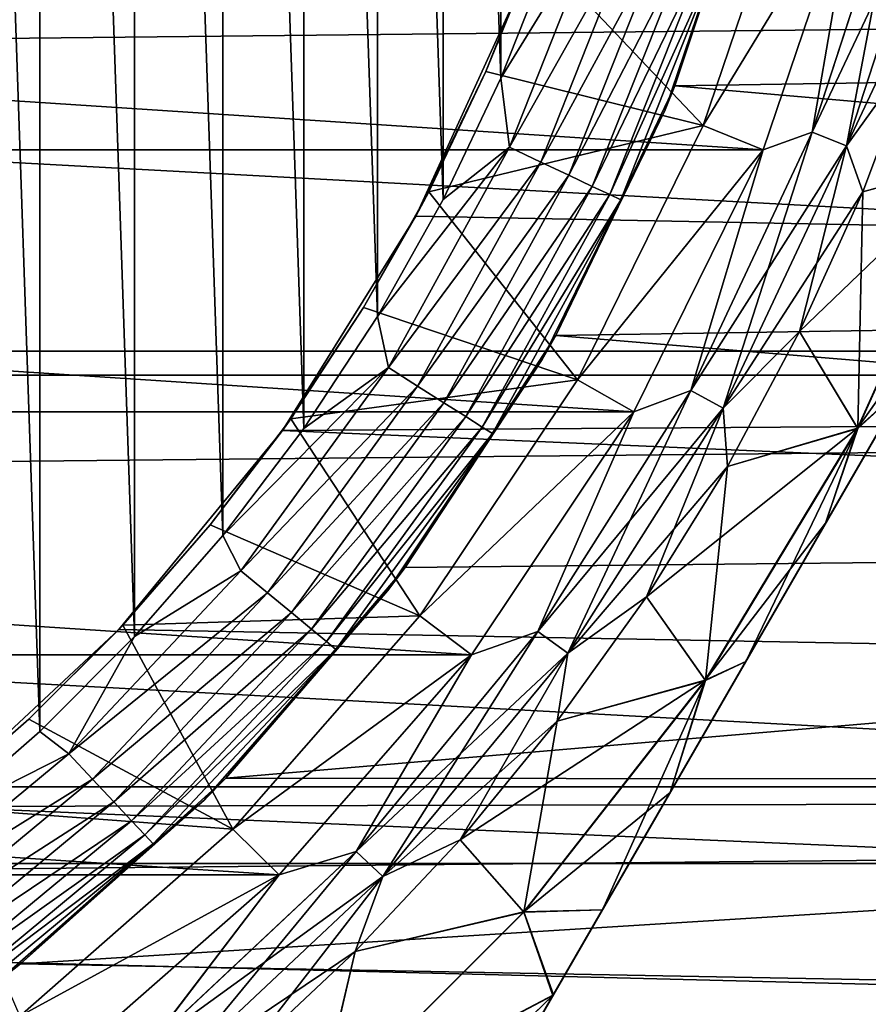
# Model space of a CAD drawing. Header units: millimetres. Extents: x -147 to 182, y -41 to 41.
# Tile 242 of 309: x 84.57 to 89.75, y -10.44 to -4.42. Entities that reach past the tile are written whole.
import ezdxf

# ---------------------------------------------------------------- set-up
doc = ezdxf.new("R2010")
doc.units = ezdxf.units.MM
doc.header["$LTSCALE"] = 51.403556
for name, color, linetype in [('146', 7, 'CONTINUOUS'), ('2', 7, 'CONTINUOUS'), ('3', 7, 'CONTINUOUS'), ('325', 7, 'CONTINUOUS'), ('326', 7, 'CONTINUOUS'), ('328', 7, 'CONTINUOUS'), ('350', 7, 'CONTINUOUS'), ('355', 7, 'CONTINUOUS'), ('52', 7, 'CONTINUOUS'), ('53', 7, 'CONTINUOUS'), ('55', 7, 'CONTINUOUS'), ('56', 7, 'CONTINUOUS'), ('57', 7, 'CONTINUOUS'), ('58', 7, 'CONTINUOUS'), ('67', 7, 'CONTINUOUS'), ('70', 7, 'CONTINUOUS'), ('72', 7, 'CONTINUOUS')]:
    doc.layers.add(name, color=color, linetype=linetype)

msp = doc.modelspace()

# ---------------------------------------------------------------- linework, layer by layer
at = {"layer": '146', "color": 7, "linetype": 'CONTINUOUS'}
for points in [[(87.6127, -4.2564, -22.6027), (87.4148, -4.7411, -26.5), (87.7129, -3.985, -26.5), (87.6127, -4.2564, -22.6027)], [(87.6127, -4.2564, -22.6027), (86.9868, -5.6246, -22.3017), (87.4148, -4.7411, -26.5), (87.6127, -4.2564, -22.6027)], [(86.9868, -5.6246, -22.3017), (87.0659, -5.4747, -26.5), (87.4148, -4.7411, -26.5), (86.9868, -5.6246, -22.3017)], [(86.9868, -5.6246, -22.3017), (86.6676, -6.1831, -26.5), (87.0659, -5.4747, -26.5), (86.9868, -5.6246, -22.3017)], [(86.9868, -5.6246, -22.3017), (86.1713, -6.9337, -21.93), (86.6676, -6.1831, -26.5), (86.9868, -5.6246, -22.3017)], [(86.1713, -6.9337, -21.93), (86.222, -6.8624, -26.5), (86.6676, -6.1831, -26.5), (86.1713, -6.9337, -21.93)], [(86.1713, -6.9337, -21.93), (85.7309, -7.51, -26.5), (86.222, -6.8624, -26.5), (86.1713, -6.9337, -21.93)], [(86.1713, -6.9337, -21.93), (85.1721, -8.1489, -21.508), (85.7309, -7.51, -26.5), (86.1713, -6.9337, -21.93)], [(85.1721, -8.1489, -21.508), (85.197, -8.1223, -26.5), (85.7309, -7.51, -26.5), (85.1721, -8.1489, -21.508)], [(85.1721, -8.1489, -21.508), (84.0116, -9.2296, -21.0669), (84.6223, -8.697, -26.5), (85.1721, -8.1489, -21.508)], [(85.1721, -8.1489, -21.508), (84.6223, -8.697, -26.5), (85.197, -8.1223, -26.5), (85.1721, -8.1489, -21.508)], [(84.0116, -9.2296, -21.0669), (84.01, -9.2309, -26.5), (84.6223, -8.697, -26.5), (84.0116, -9.2296, -21.0669)]]:
    msp.add_3dface(points, dxfattribs=at)
at = {"layer": '2', "color": 7, "linetype": 'CONTINUOUS'}
for points in [[(-112.7, -3.9939, 22.6506), (-112.7, -6.5965, 22.0338), (136.7, -3.9939, 22.6506), (-112.7, -3.9939, 22.6506)], [(136.7, -3.9939, 22.6506), (-112.7, -6.5965, 22.0338), (136.7, -6.5965, 22.0338), (136.7, -3.9939, 22.6506)], [(-112.7, -6.5965, 22.0338), (-112.7, -9.1098, 21.119), (136.7, -6.5965, 22.0338), (-112.7, -6.5965, 22.0338)], [(136.7, -6.5965, 22.0338), (-112.7, -9.1098, 21.119), (136.7, -9.1098, 21.119), (136.7, -6.5965, 22.0338)], [(-112.7, -9.1098, 21.119), (-112.7, -11.5, 19.9186), (136.7, -9.1098, 21.119), (-112.7, -9.1098, 21.119)], [(136.7, -9.1098, 21.119), (-112.7, -11.5, 19.9186), (136.7, -11.5, 19.9186), (136.7, -9.1098, 21.119)]]:
    msp.add_3dface(points, dxfattribs=at)
at = {"layer": '3', "color": 7, "linetype": 'CONTINUOUS'}
for points in [[(136.7, -3.9939, -22.6506), (136.7, -6.5965, -22.0338), (87.6127, -4.2564, -22.6027), (136.7, -3.9939, -22.6506)], [(87.6127, -4.2564, -22.6027), (136.7, -6.5965, -22.0338), (86.9868, -5.6246, -22.3017), (87.6127, -4.2564, -22.6027)], [(86.9868, -5.6246, -22.3017), (136.7, -6.5965, -22.0338), (86.1713, -6.9337, -21.93), (86.9868, -5.6246, -22.3017)], [(136.7, -6.5965, -22.0338), (136.7, -9.1098, -21.119), (86.1713, -6.9337, -21.93), (136.7, -6.5965, -22.0338)], [(86.1713, -6.9337, -21.93), (136.7, -9.1098, -21.119), (85.1721, -8.1489, -21.508), (86.1713, -6.9337, -21.93)], [(85.1721, -8.1489, -21.508), (136.7, -9.1098, -21.119), (84.0116, -9.2296, -21.0669), (85.1721, -8.1489, -21.508)], [(136.7, -9.1098, -21.119), (136.7, -11.5, -19.9186), (84.0116, -9.2296, -21.0669), (136.7, -9.1098, -21.119)], [(84.0116, -9.2296, -21.0669), (136.7, -11.5, -19.9186), (82.7295, -10.1392, -20.6445), (84.0116, -9.2296, -21.0669)], [(82.7295, -10.1392, -20.6445), (136.7, -11.5, -19.9186), (81.3736, -10.8563, -20.2766), (82.7295, -10.1392, -20.6445)]]:
    msp.add_3dface(points, dxfattribs=at)
at = {"layer": '325', "color": 7, "linetype": 'CONTINUOUS'}
for points in [[(84.6883, 8.7723, -51.1), (84.0703, 9.3108, -51.1), (84.6882, -8.7723, -51.1), (84.6883, 8.7723, -51.1)], [(84.6882, -8.7723, -51.1), (84.0703, 9.3108, -51.1), (84.0703, -9.3108, -51.1), (84.6882, -8.7723, -51.1)], [(85.268, -8.1928, -51.1), (84.6883, 8.7723, -51.1), (84.6882, -8.7723, -51.1), (85.268, -8.1928, -51.1)], [(85.268, 8.1928, -51.1), (84.6883, 8.7723, -51.1), (85.268, -8.1928, -51.1), (85.268, 8.1928, -51.1)], [(85.8068, 7.5752, -51.1), (85.268, 8.1928, -51.1), (85.8068, -7.5752, -51.1), (85.8068, 7.5752, -51.1)], [(85.8068, -7.5752, -51.1), (85.268, 8.1928, -51.1), (85.268, -8.1928, -51.1), (85.8068, -7.5752, -51.1)], [(86.3022, 6.9222, -51.1), (85.8068, 7.5752, -51.1), (86.3022, -6.9222, -51.1), (86.3022, 6.9222, -51.1)], [(86.3022, -6.9222, -51.1), (85.8068, 7.5752, -51.1), (85.8068, -7.5752, -51.1), (86.3022, -6.9222, -51.1)], [(86.7519, 6.2368, -51.1), (86.3022, 6.9222, -51.1), (86.7519, -6.2369, -51.1), (86.7519, 6.2368, -51.1)], [(86.7519, -6.2369, -51.1), (86.3022, 6.9222, -51.1), (86.3022, -6.9222, -51.1), (86.7519, -6.2369, -51.1)], [(87.1537, 5.5225, -51.1), (86.7519, 6.2368, -51.1), (87.1537, -5.5225, -51.1), (87.1537, 5.5225, -51.1)], [(87.1537, -5.5225, -51.1), (86.7519, 6.2368, -51.1), (86.7519, -6.2369, -51.1), (87.1537, -5.5225, -51.1)], [(87.5059, 4.7823, -51.1), (87.1537, 5.5225, -51.1), (87.5059, -4.7823, -51.1), (87.5059, 4.7823, -51.1)], [(87.5059, -4.7823, -51.1), (87.1537, 5.5225, -51.1), (87.1537, -5.5225, -51.1), (87.5059, -4.7823, -51.1)], [(87.8067, -4.0198, -51.1), (87.5059, 4.7823, -51.1), (87.5059, -4.7823, -51.1), (87.8067, -4.0198, -51.1)]]:
    msp.add_3dface(points, dxfattribs=at)
at = {"layer": '326', "color": 7, "linetype": 'CONTINUOUS'}
for points in [[(47.2014, -6.449, -81.1), (46.6759, -3.2436, -81.1), (105.7986, -6.449, -81.1), (47.2014, -6.449, -81.1)], [(105.7986, -6.449, -81.1), (46.6759, -3.2436, -81.1), (106.3241, -3.2436, -81.1), (105.7986, -6.449, -81.1)], [(48.0704, -9.5791, -81.1), (47.2014, -6.449, -81.1), (104.9296, -9.5791, -81.1), (48.0704, -9.5791, -81.1)], [(104.9296, -9.5791, -81.1), (47.2014, -6.449, -81.1), (105.7986, -6.449, -81.1), (104.9296, -9.5791, -81.1)], [(49.2728, -12.5967, -81.1), (48.0704, -9.5791, -81.1), (103.7272, -12.5967, -81.1), (49.2728, -12.5967, -81.1)], [(103.7272, -12.5967, -81.1), (48.0704, -9.5791, -81.1), (104.9296, -9.5791, -81.1), (103.7272, -12.5967, -81.1)]]:
    msp.add_3dface(points, dxfattribs=at)
at = {"layer": '328', "color": 7, "linetype": 'CONTINUOUS'}
for points in [[(88.5104, -4.9749, -52.1), (89.057, -3.3646, -52.1), (88.8399, -4.0095, -51.8775), (88.5104, -4.9749, -52.1)], [(87.8067, -4.0198, -51.1), (87.5059, -4.7823, -51.1), (88.1233, -3.7766, -51.1248), (87.8067, -4.0198, -51.1)], [(87.5059, -4.7823, -51.1), (87.5583, -5.2036, -51.1248), (88.1233, -3.7766, -51.1248), (87.5059, -4.7823, -51.1)], [(87.5583, -5.2036, -51.1248), (88.3246, -3.842, -51.1986), (88.1233, -3.7766, -51.1248), (87.5583, -5.2036, -51.1248)], [(87.7498, -5.2937, -51.1986), (88.3246, -3.842, -51.1986), (87.5583, -5.2036, -51.1248), (87.7498, -5.2937, -51.1986)], [(87.7498, -5.2937, -51.1986), (88.5052, -3.9007, -51.3177), (88.3246, -3.842, -51.1986), (87.7498, -5.2937, -51.1986)], [(87.9216, -5.3746, -51.3177), (88.5052, -3.9007, -51.3177), (87.7498, -5.2937, -51.1986), (87.9216, -5.3746, -51.3177)], [(87.9216, -5.3746, -51.3177), (88.656, -3.9497, -51.4762), (88.5052, -3.9007, -51.3177), (87.9216, -5.3746, -51.3177)], [(88.0651, -5.4421, -51.4762), (88.656, -3.9497, -51.4762), (87.9216, -5.3746, -51.3177), (88.0651, -5.4421, -51.4762)], [(88.0651, -5.4421, -51.4762), (88.7695, -3.9866, -51.6659), (88.656, -3.9497, -51.4762), (88.0651, -5.4421, -51.4762)], [(88.1731, -5.4929, -51.6659), (88.7695, -3.9866, -51.6659), (88.0651, -5.4421, -51.4762), (88.1731, -5.4929, -51.6659)], [(88.1731, -5.4929, -51.6659), (88.8399, -4.0095, -51.8775), (88.7695, -3.9866, -51.6659), (88.1731, -5.4929, -51.6659)], [(88.2401, -5.5245, -51.8775), (88.8399, -4.0095, -51.8775), (88.1731, -5.4929, -51.6659), (88.2401, -5.5245, -51.8775)], [(88.2401, -5.5245, -51.8775), (88.5104, -4.9749, -52.1), (88.8399, -4.0095, -51.8775), (88.2401, -5.5245, -51.8775)], [(87.5059, -4.7823, -51.1), (87.1537, -5.5225, -51.1), (87.5583, -5.2036, -51.1248), (87.5059, -4.7823, -51.1)], [(87.7583, -6.5, -52.1), (88.5104, -4.9749, -52.1), (88.2401, -5.5245, -51.8775), (87.7583, -6.5, -52.1)], [(87.1537, -5.5225, -51.1), (86.7519, -6.2369, -51.1), (87.5583, -5.2036, -51.1248), (87.1537, -5.5225, -51.1)], [(86.7519, -6.2369, -51.1), (86.8189, -6.5486, -51.1248), (87.5583, -5.2036, -51.1248), (86.7519, -6.2369, -51.1)], [(86.8189, -6.5486, -51.1248), (87.7498, -5.2937, -51.1986), (87.5583, -5.2036, -51.1248), (86.8189, -6.5486, -51.1248)], [(86.9976, -6.662, -51.1986), (87.7498, -5.2937, -51.1986), (86.8189, -6.5486, -51.1248), (86.9976, -6.662, -51.1986)], [(86.9976, -6.662, -51.1986), (87.9216, -5.3746, -51.3177), (87.7498, -5.2937, -51.1986), (86.9976, -6.662, -51.1986)], [(87.1579, -6.7637, -51.3177), (87.9216, -5.3746, -51.3177), (86.9976, -6.662, -51.1986), (87.1579, -6.7637, -51.3177)], [(87.1579, -6.7637, -51.3177), (88.0651, -5.4421, -51.4762), (87.9216, -5.3746, -51.3177), (87.1579, -6.7637, -51.3177)], [(87.2918, -6.8487, -51.4762), (88.0651, -5.4421, -51.4762), (87.1579, -6.7637, -51.3177), (87.2918, -6.8487, -51.4762)], [(87.2918, -6.8487, -51.4762), (88.1731, -5.4929, -51.6659), (88.0651, -5.4421, -51.4762), (87.2918, -6.8487, -51.4762)], [(87.3926, -6.9126, -51.6659), (88.1731, -5.4929, -51.6659), (87.2918, -6.8487, -51.4762), (87.3926, -6.9126, -51.6659)], [(87.3926, -6.9126, -51.6659), (88.2401, -5.5245, -51.8775), (88.1731, -5.4929, -51.6659), (87.3926, -6.9126, -51.6659)], [(87.4551, -6.9523, -51.8775), (88.2401, -5.5245, -51.8775), (87.3926, -6.9126, -51.6659), (87.4551, -6.9523, -51.8775)], [(87.4551, -6.9523, -51.8775), (87.7583, -6.5, -52.1), (88.2401, -5.5245, -51.8775), (87.4551, -6.9523, -51.8775)], [(86.7519, -6.2369, -51.1), (86.3022, -6.9222, -51.1), (86.8189, -6.5486, -51.1248), (86.7519, -6.2369, -51.1)], [(86.3022, -6.9222, -51.1), (85.8068, -7.5752, -51.1), (86.8189, -6.5486, -51.1248), (86.3022, -6.9222, -51.1)], [(85.8068, -7.5752, -51.1), (85.9168, -7.7902, -51.1248), (86.8189, -6.5486, -51.1248), (85.8068, -7.5752, -51.1)], [(85.9168, -7.7902, -51.1248), (86.9976, -6.662, -51.1986), (86.8189, -6.5486, -51.1248), (85.9168, -7.7902, -51.1248)], [(86.8136, -7.9139, -52.1), (87.7583, -6.5, -52.1), (87.4551, -6.9523, -51.8775), (86.8136, -7.9139, -52.1)], [(86.0798, -7.9251, -51.1986), (86.9976, -6.662, -51.1986), (85.9168, -7.7902, -51.1248), (86.0798, -7.9251, -51.1986)], [(86.0798, -7.9251, -51.1986), (87.1579, -6.7637, -51.3177), (86.9976, -6.662, -51.1986), (86.0798, -7.9251, -51.1986)], [(86.2262, -8.0462, -51.3177), (87.1579, -6.7637, -51.3177), (86.0798, -7.9251, -51.1986), (86.2262, -8.0462, -51.3177)], [(86.2262, -8.0462, -51.3177), (87.2918, -6.8487, -51.4762), (87.1579, -6.7637, -51.3177), (86.2262, -8.0462, -51.3177)], [(86.3484, -8.1473, -51.4762), (87.2918, -6.8487, -51.4762), (86.2262, -8.0462, -51.3177), (86.3484, -8.1473, -51.4762)], [(86.3484, -8.1473, -51.4762), (87.3926, -6.9126, -51.6659), (87.2918, -6.8487, -51.4762), (86.3484, -8.1473, -51.4762)], [(86.4403, -8.2233, -51.6659), (87.3926, -6.9126, -51.6659), (86.3484, -8.1473, -51.4762), (86.4403, -8.2233, -51.6659)], [(86.4403, -8.2233, -51.6659), (87.4551, -6.9523, -51.8775), (87.3926, -6.9126, -51.6659), (86.4403, -8.2233, -51.6659)], [(86.4974, -8.2705, -51.8775), (87.4551, -6.9523, -51.8775), (86.4403, -8.2233, -51.6659), (86.4974, -8.2705, -51.8775)], [(86.4974, -8.2705, -51.8775), (86.8136, -7.9139, -52.1), (87.4551, -6.9523, -51.8775), (86.4974, -8.2705, -51.8775)], [(85.8068, -7.5752, -51.1), (85.268, -8.1928, -51.1), (85.9168, -7.7902, -51.1248), (85.8068, -7.5752, -51.1)], [(85.268, -8.1928, -51.1), (84.8661, -8.909, -51.1248), (85.9168, -7.7902, -51.1248), (85.268, -8.1928, -51.1)], [(84.8661, -8.909, -51.1248), (86.0798, -7.9251, -51.1986), (85.9168, -7.7902, -51.1248), (84.8661, -8.909, -51.1248)], [(85.011, -9.0633, -51.1986), (86.0798, -7.9251, -51.1986), (84.8661, -8.909, -51.1248), (85.011, -9.0633, -51.1986)], [(85.011, -9.0633, -51.1986), (86.2262, -8.0462, -51.3177), (86.0798, -7.9251, -51.1986), (85.011, -9.0633, -51.1986)], [(85.6924, -9.1924, -52.1), (86.8136, -7.9139, -52.1), (86.4974, -8.2705, -51.8775), (85.6924, -9.1924, -52.1)], [(85.141, -9.2017, -51.3177), (86.2262, -8.0462, -51.3177), (85.011, -9.0633, -51.1986), (85.141, -9.2017, -51.3177)], [(85.141, -9.2017, -51.3177), (86.3484, -8.1473, -51.4762), (86.2262, -8.0462, -51.3177), (85.141, -9.2017, -51.3177)], [(85.2496, -9.3174, -51.4762), (86.3484, -8.1473, -51.4762), (85.141, -9.2017, -51.3177), (85.2496, -9.3174, -51.4762)], [(85.2496, -9.3174, -51.4762), (86.4403, -8.2233, -51.6659), (86.3484, -8.1473, -51.4762), (85.2496, -9.3174, -51.4762)], [(85.268, -8.1928, -51.1), (84.6882, -8.7723, -51.1), (84.8661, -8.909, -51.1248), (85.268, -8.1928, -51.1)], [(85.3313, -9.4043, -51.6659), (86.4403, -8.2233, -51.6659), (85.2496, -9.3174, -51.4762), (85.3313, -9.4043, -51.6659)], [(85.3313, -9.4043, -51.6659), (86.4974, -8.2705, -51.8775), (86.4403, -8.2233, -51.6659), (85.3313, -9.4043, -51.6659)], [(85.3819, -9.4583, -51.8775), (86.4974, -8.2705, -51.8775), (85.3313, -9.4043, -51.6659), (85.3819, -9.4583, -51.8775)], [(85.3819, -9.4583, -51.8775), (85.6924, -9.1924, -52.1), (86.4974, -8.2705, -51.8775), (85.3819, -9.4583, -51.8775)], [(84.6882, -8.7723, -51.1), (84.0703, -9.3108, -51.1), (84.8661, -8.909, -51.1248), (84.6882, -8.7723, -51.1)], [(84.0703, -9.3108, -51.1), (83.6836, -9.8873, -51.1248), (84.8661, -8.909, -51.1248), (84.0703, -9.3108, -51.1)], [(83.6836, -9.8873, -51.1248), (85.011, -9.0633, -51.1986), (84.8661, -8.909, -51.1248), (83.6836, -9.8873, -51.1248)], [(83.808, -10.0586, -51.1986), (85.011, -9.0633, -51.1986), (83.6836, -9.8873, -51.1248), (83.808, -10.0586, -51.1986)], [(83.808, -10.0586, -51.1986), (85.141, -9.2017, -51.3177), (85.011, -9.0633, -51.1986), (83.808, -10.0586, -51.1986)], [(83.9196, -10.2122, -51.3177), (85.141, -9.2017, -51.3177), (83.808, -10.0586, -51.1986), (83.9196, -10.2122, -51.3177)], [(83.9196, -10.2122, -51.3177), (85.2496, -9.3174, -51.4762), (85.141, -9.2017, -51.3177), (83.9196, -10.2122, -51.3177)], [(84.4139, -10.3136, -52.1), (85.6924, -9.1924, -52.1), (85.3819, -9.4583, -51.8775), (84.4139, -10.3136, -52.1)], [(84.0128, -10.3405, -51.4762), (85.2496, -9.3174, -51.4762), (83.9196, -10.2122, -51.3177), (84.0128, -10.3405, -51.4762)], [(84.0128, -10.3405, -51.4762), (85.3313, -9.4043, -51.6659), (85.2496, -9.3174, -51.4762), (84.0128, -10.3405, -51.4762)], [(84.0829, -10.437, -51.6659), (85.3313, -9.4043, -51.6659), (84.0128, -10.3405, -51.4762), (84.0829, -10.437, -51.6659)], [(84.0829, -10.437, -51.6659), (85.3819, -9.4583, -51.8775), (85.3313, -9.4043, -51.6659), (84.0829, -10.437, -51.6659)], [(84.1265, -10.4969, -51.8775), (85.3819, -9.4583, -51.8775), (84.0829, -10.437, -51.6659), (84.1265, -10.4969, -51.8775)], [(84.1265, -10.4969, -51.8775), (84.4139, -10.3136, -52.1), (85.3819, -9.4583, -51.8775), (84.1265, -10.4969, -51.8775)]]:
    msp.add_3dface(points, dxfattribs=at)
at = {"layer": '350', "color": 7, "linetype": 'CONTINUOUS'}
for points in [[(103.6135, -4.5942, -70.1), (103.8284, -3.0672, -70.1), (89.0944, -3.2221, -70.1), (103.6135, -4.5942, -70.1)], [(88.5699, -4.8287, -70.1), (103.6135, -4.5942, -70.1), (89.0944, -3.2221, -70.1), (88.5699, -4.8287, -70.1)], [(103.313, -6.1084, -70.1), (103.6135, -4.5942, -70.1), (88.5699, -4.8287, -70.1), (103.313, -6.1084, -70.1)], [(87.8416, -6.3536, -70.1), (103.313, -6.1084, -70.1), (88.5699, -4.8287, -70.1), (87.8416, -6.3536, -70.1)], [(102.928, -7.6034, -70.1), (103.313, -6.1084, -70.1), (87.8416, -6.3536, -70.1), (102.928, -7.6034, -70.1)], [(86.9215, -7.7712, -70.1), (102.928, -7.6034, -70.1), (87.8416, -6.3536, -70.1), (86.9215, -7.7712, -70.1)], [(102.46, -9.0734, -70.1), (102.928, -7.6034, -70.1), (85.8253, -9.0575, -70.1), (102.46, -9.0734, -70.1)], [(85.8253, -9.0575, -70.1), (102.928, -7.6034, -70.1), (86.9215, -7.7712, -70.1), (85.8253, -9.0575, -70.1)], [(84.5716, -10.1907, -70.1), (102.46, -9.0734, -70.1), (85.8253, -9.0575, -70.1), (84.5716, -10.1907, -70.1)], [(101.9105, -10.5147, -70.1), (102.46, -9.0734, -70.1), (84.5716, -10.1907, -70.1), (101.9105, -10.5147, -70.1)], [(83.1814, -11.1516, -70.1), (101.9105, -10.5147, -70.1), (84.5716, -10.1907, -70.1), (83.1814, -11.1516, -70.1)]]:
    msp.add_3dface(points, dxfattribs=at)
at = {"layer": '355', "color": 7, "linetype": 'CONTINUOUS'}
for points in [[(89.057, -3.3646, -52.1), (88.5699, -4.8287, -70.1), (89.0944, -3.2221, -70.1), (89.057, -3.3646, -52.1)], [(89.057, -3.3646, -52.1), (88.5104, -4.9749, -52.1), (88.5699, -4.8287, -70.1), (89.057, -3.3646, -52.1)], [(88.5104, -4.9749, -52.1), (87.8416, -6.3536, -70.1), (88.5699, -4.8287, -70.1), (88.5104, -4.9749, -52.1)], [(88.5104, -4.9749, -52.1), (87.7583, -6.5, -52.1), (87.8416, -6.3536, -70.1), (88.5104, -4.9749, -52.1)], [(87.7583, -6.5, -52.1), (86.9215, -7.7712, -70.1), (87.8416, -6.3536, -70.1), (87.7583, -6.5, -52.1)], [(87.7583, -6.5, -52.1), (86.8136, -7.9139, -52.1), (86.9215, -7.7712, -70.1), (87.7583, -6.5, -52.1)], [(86.8136, -7.9139, -52.1), (85.8253, -9.0575, -70.1), (86.9215, -7.7712, -70.1), (86.8136, -7.9139, -52.1)], [(86.8136, -7.9139, -52.1), (85.6924, -9.1924, -52.1), (85.8253, -9.0575, -70.1), (86.8136, -7.9139, -52.1)], [(85.6924, -9.1924, -52.1), (84.5716, -10.1907, -70.1), (85.8253, -9.0575, -70.1), (85.6924, -9.1924, -52.1)], [(85.6924, -9.1924, -52.1), (84.4139, -10.3136, -52.1), (84.5716, -10.1907, -70.1), (85.6924, -9.1924, -52.1)], [(84.4139, -10.3136, -52.1), (83.1814, -11.1516, -70.1), (84.5716, -10.1907, -70.1), (84.4139, -10.3136, -52.1)]]:
    msp.add_3dface(points, dxfattribs=at)
at = {"layer": '52', "color": 7, "linetype": 'CONTINUOUS'}
for points in [[(63.8916, -5.2187, -50.5), (63.3183, -3.5282, -50.5), (89.1084, -5.2187, -50.5), (63.8916, -5.2187, -50.5)], [(89.1084, -5.2187, -50.5), (63.3183, -3.5282, -50.5), (89.6817, -3.5282, -50.5), (89.1084, -5.2187, -50.5)], [(64.6809, -6.8202, -50.5), (63.8916, -5.2187, -50.5), (88.3191, -6.8202, -50.5), (64.6809, -6.8202, -50.5)], [(88.3191, -6.8202, -50.5), (63.8916, -5.2187, -50.5), (89.1084, -5.2187, -50.5), (88.3191, -6.8202, -50.5)], [(65.6724, -8.3048, -50.5), (64.6809, -6.8202, -50.5), (87.3276, -8.3048, -50.5), (65.6724, -8.3048, -50.5)], [(87.3276, -8.3048, -50.5), (64.6809, -6.8202, -50.5), (88.3191, -6.8202, -50.5), (87.3276, -8.3048, -50.5)], [(66.8494, -9.6474, -50.5), (65.6724, -8.3048, -50.5), (86.1506, -9.6474, -50.5), (66.8494, -9.6474, -50.5)], [(86.1506, -9.6474, -50.5), (65.6724, -8.3048, -50.5), (87.3276, -8.3048, -50.5), (86.1506, -9.6474, -50.5)], [(68.1914, -10.8247, -50.5), (66.8494, -9.6474, -50.5), (84.8086, -10.8247, -50.5), (68.1914, -10.8247, -50.5)], [(84.8086, -10.8247, -50.5), (66.8494, -9.6474, -50.5), (86.1506, -9.6474, -50.5), (84.8086, -10.8247, -50.5)]]:
    msp.add_3dface(points, dxfattribs=at)
at = {"layer": '53', "color": 7, "linetype": 'CONTINUOUS'}
for points in [[(88.7414, -5.0706, -32.5), (89.6817, -3.5282, -32.5), (89.2985, -3.4293, -32.5), (88.7414, -5.0706, -32.5)], [(89.1084, -5.2187, -32.5), (89.6817, -3.5282, -32.5), (88.7414, -5.0706, -32.5), (89.1084, -5.2187, -32.5)], [(87.9748, -6.625, -32.5), (89.1084, -5.2187, -32.5), (88.7414, -5.0706, -32.5), (87.9748, -6.625, -32.5)], [(88.3191, -6.8202, -32.5), (89.1084, -5.2187, -32.5), (87.9748, -6.625, -32.5), (88.3191, -6.8202, -32.5)], [(87.0119, -8.0661, -32.5), (88.3191, -6.8202, -32.5), (87.9748, -6.625, -32.5), (87.0119, -8.0661, -32.5)], [(87.3276, -8.3048, -32.5), (88.3191, -6.8202, -32.5), (87.0119, -8.0661, -32.5), (87.3276, -8.3048, -32.5)], [(85.8691, -9.3692, -32.5), (87.3276, -8.3048, -32.5), (87.0119, -8.0661, -32.5), (85.8691, -9.3692, -32.5)], [(86.1506, -9.6474, -32.5), (87.3276, -8.3048, -32.5), (85.8691, -9.3692, -32.5), (86.1506, -9.6474, -32.5)], [(84.5661, -10.5119, -32.5), (86.1506, -9.6474, -32.5), (85.8691, -9.3692, -32.5), (84.5661, -10.5119, -32.5)], [(84.8086, -10.8247, -32.5), (86.1506, -9.6474, -32.5), (84.5661, -10.5119, -32.5), (84.8086, -10.8247, -32.5)]]:
    msp.add_3dface(points, dxfattribs=at)
at = {"layer": '55', "color": 7, "linetype": 'CONTINUOUS'}
for points in [[(90.0479, -4.5989, -50.25), (90.4249, -5.281, -49.6379), (89.7181, -5.4751, -50.25), (90.0479, -4.5989, -50.25)], [(90.4249, -5.281, -49.6379), (89.9783, -6.655, -49.4573), (89.6869, -6.921, -49.6379), (90.4249, -5.281, -49.6379)], [(90.4249, -5.281, -49.6379), (89.6869, -6.921, -49.6379), (89.7181, -5.4751, -50.25), (90.4249, -5.281, -49.6379)], [(89.7181, -5.4751, -50.25), (89.6869, -6.921, -49.6379), (89.3317, -6.3279, -50.25), (89.7181, -5.4751, -50.25)], [(89.3317, -6.3279, -50.25), (89.6869, -6.921, -49.6379), (88.8904, -7.1536, -50.25), (89.3317, -6.3279, -50.25)], [(89.9783, -6.655, -49.4573), (89.4904, -7.5, -49.5), (89.6869, -6.921, -49.6379), (89.9783, -6.655, -49.4573)], [(89.6869, -6.921, -49.6379), (89.0025, -8.345, -49.4573), (88.7565, -8.46, -49.6379), (89.6869, -6.921, -49.6379)], [(89.6869, -6.921, -49.6379), (88.7565, -8.46, -49.6379), (88.8904, -7.1536, -50.25), (89.6869, -6.921, -49.6379)], [(89.4904, -7.5, -49.5), (89.0025, -8.345, -49.4573), (89.6869, -6.921, -49.6379), (89.4904, -7.5, -49.5)], [(88.8904, -7.1536, -50.25), (88.7565, -8.46, -49.6379), (88.396, -7.9486, -50.25), (88.8904, -7.1536, -50.25)], [(88.396, -7.9486, -50.25), (88.7565, -8.46, -49.6379), (87.8507, -8.7097, -50.25), (88.396, -7.9486, -50.25)], [(89.0025, -8.345, -49.4573), (88.5411, -9.1441, -49.3334), (88.7565, -8.46, -49.6379), (89.0025, -8.345, -49.4573)], [(88.7565, -8.46, -49.6379), (88.1265, -9.8623, -49.1403), (87.6474, -9.8757, -49.6379), (88.7565, -8.46, -49.6379)], [(88.7565, -8.46, -49.6379), (87.6474, -9.8757, -49.6379), (87.8507, -8.7097, -50.25), (88.7565, -8.46, -49.6379)], [(88.5411, -9.1441, -49.3334), (88.1265, -9.8623, -49.1403), (88.7565, -8.46, -49.6379), (88.5411, -9.1441, -49.3334)], [(87.8507, -8.7097, -50.25), (87.6474, -9.8757, -49.6379), (87.2567, -9.4334, -50.25), (87.8507, -8.7097, -50.25)], [(87.2567, -9.4334, -50.25), (87.6474, -9.8757, -49.6379), (86.6167, -10.1167, -50.25), (87.2567, -9.4334, -50.25)], [(88.1265, -9.8623, -49.1403), (87.8244, -10.3856, -48.9375), (87.6474, -9.8757, -49.6379), (88.1265, -9.8623, -49.1403)], [(87.6474, -9.8757, -49.6379), (87.8244, -10.3856, -48.9375), (86.3757, -11.1474, -49.6379), (87.6474, -9.8757, -49.6379)], [(87.6474, -9.8757, -49.6379), (86.3757, -11.1474, -49.6379), (86.6167, -10.1167, -50.25), (87.6474, -9.8757, -49.6379)], [(86.6167, -10.1167, -50.25), (86.3757, -11.1474, -49.6379), (85.9334, -10.7567, -50.25), (86.6167, -10.1167, -50.25)], [(87.8244, -10.3856, -48.9375), (86.4813, -11.6841, -48.9351), (86.3757, -11.1474, -49.6379), (87.8244, -10.3856, -48.9375)], [(86.4813, -11.6841, -48.9351), (87.8244, -10.3856, -48.9375), (87.7698, -10.4802, -48.8939), (86.4813, -11.6841, -48.9351)]]:
    msp.add_3dface(points, dxfattribs=at)
at = {"layer": '56', "color": 7, "linetype": 'CONTINUOUS'}
for points in [[(89.6817, -3.5282, -50.5), (89.9481, -3.4529, -50.4711), (89.4093, -5.1112, -50.4711), (89.6817, -3.5282, -50.5)], [(89.9481, -3.4529, -50.4711), (89.6186, -5.194, -50.386), (89.4093, -5.1112, -50.4711), (89.9481, -3.4529, -50.4711)], [(90.1661, -3.5089, -50.386), (89.6186, -5.194, -50.386), (89.9481, -3.4529, -50.4711), (90.1661, -3.5089, -50.386)], [(89.1084, -5.2187, -50.5), (89.6817, -3.5282, -50.5), (89.4093, -5.1112, -50.4711), (89.1084, -5.2187, -50.5)], [(90.1661, -3.5089, -50.386), (90.0479, -4.5989, -50.25), (89.6186, -5.194, -50.386), (90.1661, -3.5089, -50.386)], [(90.0479, -4.5989, -50.25), (89.7181, -5.4751, -50.25), (89.6186, -5.194, -50.386), (90.0479, -4.5989, -50.25)], [(89.1084, -5.2187, -50.5), (89.4093, -5.1112, -50.4711), (88.6669, -6.6888, -50.4711), (89.1084, -5.2187, -50.5)], [(89.4093, -5.1112, -50.4711), (88.8641, -6.7972, -50.386), (88.6669, -6.6888, -50.4711), (89.4093, -5.1112, -50.4711)], [(89.6186, -5.194, -50.386), (88.8641, -6.7972, -50.386), (89.4093, -5.1112, -50.4711), (89.6186, -5.194, -50.386)], [(88.3191, -6.8202, -50.5), (89.1084, -5.2187, -50.5), (88.6669, -6.6888, -50.4711), (88.3191, -6.8202, -50.5)], [(89.6186, -5.194, -50.386), (89.3317, -6.3279, -50.25), (88.8641, -6.7972, -50.386), (89.6186, -5.194, -50.386)], [(89.7181, -5.4751, -50.25), (89.3317, -6.3279, -50.25), (89.6186, -5.194, -50.386), (89.7181, -5.4751, -50.25)], [(89.3317, -6.3279, -50.25), (88.8904, -7.1536, -50.25), (88.8641, -6.7972, -50.386), (89.3317, -6.3279, -50.25)], [(88.3191, -6.8202, -50.5), (88.6669, -6.6888, -50.4711), (87.7327, -8.161, -50.4711), (88.3191, -6.8202, -50.5)], [(88.6669, -6.6888, -50.4711), (87.9147, -8.2933, -50.386), (87.7327, -8.161, -50.4711), (88.6669, -6.6888, -50.4711)], [(88.8641, -6.7972, -50.386), (87.9147, -8.2933, -50.386), (88.6669, -6.6888, -50.4711), (88.8641, -6.7972, -50.386)], [(87.3276, -8.3048, -50.5), (88.3191, -6.8202, -50.5), (87.7327, -8.161, -50.4711), (87.3276, -8.3048, -50.5)], [(88.8641, -6.7972, -50.386), (88.396, -7.9486, -50.25), (87.9147, -8.2933, -50.386), (88.8641, -6.7972, -50.386)], [(88.8904, -7.1536, -50.25), (88.396, -7.9486, -50.25), (88.8641, -6.7972, -50.386), (88.8904, -7.1536, -50.25)], [(88.396, -7.9486, -50.25), (87.8507, -8.7097, -50.25), (87.9147, -8.2933, -50.386), (88.396, -7.9486, -50.25)], [(87.3276, -8.3048, -50.5), (87.7327, -8.161, -50.4711), (86.6212, -9.5045, -50.4711), (87.3276, -8.3048, -50.5)], [(87.7327, -8.161, -50.4711), (86.7853, -9.6585, -50.386), (86.6212, -9.5045, -50.4711), (87.7327, -8.161, -50.4711)], [(87.9147, -8.2933, -50.386), (86.7853, -9.6585, -50.386), (87.7327, -8.161, -50.4711), (87.9147, -8.2933, -50.386)], [(87.9147, -8.2933, -50.386), (87.2567, -9.4334, -50.25), (86.7853, -9.6585, -50.386), (87.9147, -8.2933, -50.386)], [(87.8507, -8.7097, -50.25), (87.2567, -9.4334, -50.25), (87.9147, -8.2933, -50.386), (87.8507, -8.7097, -50.25)], [(86.1506, -9.6474, -50.5), (87.3276, -8.3048, -50.5), (86.6212, -9.5045, -50.4711), (86.1506, -9.6474, -50.5)], [(87.2567, -9.4334, -50.25), (86.6167, -10.1167, -50.25), (86.7853, -9.6585, -50.386), (87.2567, -9.4334, -50.25)], [(86.1506, -9.6474, -50.5), (86.6212, -9.5045, -50.4711), (85.3502, -10.6981, -50.4711), (86.1506, -9.6474, -50.5)], [(86.6212, -9.5045, -50.4711), (85.4936, -10.8714, -50.386), (85.3502, -10.6981, -50.4711), (86.6212, -9.5045, -50.4711)], [(86.7853, -9.6585, -50.386), (85.4936, -10.8714, -50.386), (86.6212, -9.5045, -50.4711), (86.7853, -9.6585, -50.386)], [(84.8086, -10.8247, -50.5), (86.1506, -9.6474, -50.5), (85.3502, -10.6981, -50.4711), (84.8086, -10.8247, -50.5)], [(86.7853, -9.6585, -50.386), (85.9334, -10.7567, -50.25), (85.4936, -10.8714, -50.386), (86.7853, -9.6585, -50.386)], [(86.6167, -10.1167, -50.25), (85.9334, -10.7567, -50.25), (86.7853, -9.6585, -50.386), (86.6167, -10.1167, -50.25)]]:
    msp.add_3dface(points, dxfattribs=at)
at = {"layer": '57', "color": 7, "linetype": 'CONTINUOUS'}
for points in [[(89.9479, -3.4528, -32.5288), (89.6817, -3.5282, -32.5), (89.4091, -5.1111, -32.5288), (89.9479, -3.4528, -32.5288)], [(89.9479, -3.4528, -32.5288), (89.4091, -5.1111, -32.5288), (90.1659, -3.5088, -32.6138), (89.9479, -3.4528, -32.5288)], [(89.6817, -3.5282, -32.5), (89.1084, -5.2187, -32.5), (89.4091, -5.1111, -32.5288), (89.6817, -3.5282, -32.5)], [(90.1659, -3.5088, -32.6138), (89.4091, -5.1111, -32.5288), (89.6184, -5.1939, -32.6138), (90.1659, -3.5088, -32.6138)], [(90.1659, -3.5088, -32.6138), (89.6184, -5.1939, -32.6138), (90.3197, -3.703, -32.75), (90.1659, -3.5088, -32.6138)], [(90.3197, -3.703, -32.75), (89.6184, -5.1939, -32.6138), (90.0479, -4.5989, -32.75), (90.3197, -3.703, -32.75)], [(90.0479, -4.5989, -32.75), (89.6184, -5.1939, -32.6138), (89.7181, -5.4751, -32.75), (90.0479, -4.5989, -32.75)], [(89.4091, -5.1111, -32.5288), (89.1084, -5.2187, -32.5), (88.6667, -6.6887, -32.5288), (89.4091, -5.1111, -32.5288)], [(89.4091, -5.1111, -32.5288), (88.6667, -6.6887, -32.5288), (89.6184, -5.1939, -32.6138), (89.4091, -5.1111, -32.5288)], [(89.1084, -5.2187, -32.5), (88.3191, -6.8202, -32.5), (88.6667, -6.6887, -32.5288), (89.1084, -5.2187, -32.5)], [(89.6184, -5.1939, -32.6138), (88.6667, -6.6887, -32.5288), (88.8639, -6.7971, -32.6138), (89.6184, -5.1939, -32.6138)], [(89.6184, -5.1939, -32.6138), (88.8639, -6.7971, -32.6138), (89.7181, -5.4751, -32.75), (89.6184, -5.1939, -32.6138)], [(89.7181, -5.4751, -32.75), (88.8639, -6.7971, -32.6138), (89.3317, -6.3279, -32.75), (89.7181, -5.4751, -32.75)], [(89.3317, -6.3279, -32.75), (88.8639, -6.7971, -32.6138), (88.8904, -7.1536, -32.75), (89.3317, -6.3279, -32.75)], [(88.6667, -6.6887, -32.5288), (88.3191, -6.8202, -32.5), (87.7325, -8.1609, -32.5288), (88.6667, -6.6887, -32.5288)], [(88.6667, -6.6887, -32.5288), (87.7325, -8.1609, -32.5288), (88.8639, -6.7971, -32.6138), (88.6667, -6.6887, -32.5288)], [(88.3191, -6.8202, -32.5), (87.3276, -8.3048, -32.5), (87.7325, -8.1609, -32.5288), (88.3191, -6.8202, -32.5)], [(88.8639, -6.7971, -32.6138), (87.7325, -8.1609, -32.5288), (87.9145, -8.2931, -32.6138), (88.8639, -6.7971, -32.6138)], [(88.8639, -6.7971, -32.6138), (87.9145, -8.2931, -32.6138), (88.8904, -7.1536, -32.75), (88.8639, -6.7971, -32.6138)], [(88.8904, -7.1536, -32.75), (87.9145, -8.2931, -32.6138), (88.396, -7.9486, -32.75), (88.8904, -7.1536, -32.75)], [(88.396, -7.9486, -32.75), (87.9145, -8.2931, -32.6138), (87.8507, -8.7097, -32.75), (88.396, -7.9486, -32.75)], [(87.7325, -8.1609, -32.5288), (87.3276, -8.3048, -32.5), (86.6211, -9.5043, -32.5288), (87.7325, -8.1609, -32.5288)], [(87.7325, -8.1609, -32.5288), (86.6211, -9.5043, -32.5288), (87.9145, -8.2931, -32.6138), (87.7325, -8.1609, -32.5288)], [(87.9145, -8.2931, -32.6138), (86.6211, -9.5043, -32.5288), (86.7851, -9.6584, -32.6138), (87.9145, -8.2931, -32.6138)], [(87.9145, -8.2931, -32.6138), (86.7851, -9.6584, -32.6138), (87.8507, -8.7097, -32.75), (87.9145, -8.2931, -32.6138)], [(87.3276, -8.3048, -32.5), (86.1506, -9.6474, -32.5), (86.6211, -9.5043, -32.5288), (87.3276, -8.3048, -32.5)], [(87.8507, -8.7097, -32.75), (86.7851, -9.6584, -32.6138), (87.2567, -9.4334, -32.75), (87.8507, -8.7097, -32.75)], [(87.2567, -9.4334, -32.75), (86.7851, -9.6584, -32.6138), (86.6167, -10.1167, -32.75), (87.2567, -9.4334, -32.75)], [(86.6211, -9.5043, -32.5288), (86.1506, -9.6474, -32.5), (85.3501, -10.6979, -32.5288), (86.6211, -9.5043, -32.5288)], [(86.6211, -9.5043, -32.5288), (85.3501, -10.6979, -32.5288), (86.7851, -9.6584, -32.6138), (86.6211, -9.5043, -32.5288)], [(86.1506, -9.6474, -32.5), (84.8086, -10.8247, -32.5), (85.3501, -10.6979, -32.5288), (86.1506, -9.6474, -32.5)], [(86.7851, -9.6584, -32.6138), (85.3501, -10.6979, -32.5288), (85.4935, -10.8713, -32.6138), (86.7851, -9.6584, -32.6138)], [(86.7851, -9.6584, -32.6138), (85.4935, -10.8713, -32.6138), (86.6167, -10.1167, -32.75), (86.7851, -9.6584, -32.6138)], [(86.6167, -10.1167, -32.75), (85.4935, -10.8713, -32.6138), (85.9334, -10.7567, -32.75), (86.6167, -10.1167, -32.75)]]:
    msp.add_3dface(points, dxfattribs=at)
at = {"layer": '58', "color": 7, "linetype": 'CONTINUOUS'}
for points in [[(90.0479, -4.5989, -32.75), (89.7181, -5.4751, -32.75), (90.4235, -5.2805, -33.3601), (90.0479, -4.5989, -32.75)], [(89.7181, -5.4751, -32.75), (89.3317, -6.3279, -32.75), (90.4235, -5.2805, -33.3601), (89.7181, -5.4751, -32.75)], [(89.3317, -6.3279, -32.75), (89.6854, -6.9203, -33.3601), (90.4235, -5.2805, -33.3601), (89.3317, -6.3279, -32.75)], [(90.4235, -5.2805, -33.3601), (89.6854, -6.9203, -33.3601), (90.4396, -5.8558, -33.6666), (90.4235, -5.2805, -33.3601)], [(90.4396, -5.8558, -33.6666), (89.6854, -6.9203, -33.3601), (89.9783, -6.655, -33.5427), (90.4396, -5.8558, -33.6666)], [(89.3317, -6.3279, -32.75), (88.8904, -7.1536, -32.75), (89.6854, -6.9203, -33.3601), (89.3317, -6.3279, -32.75)], [(89.9783, -6.655, -33.5427), (89.6854, -6.9203, -33.3601), (89.4904, -7.5, -33.5), (89.9783, -6.655, -33.5427)], [(88.8904, -7.1536, -32.75), (88.396, -7.9486, -32.75), (89.6854, -6.9203, -33.3601), (88.8904, -7.1536, -32.75)], [(88.396, -7.9486, -32.75), (88.7552, -8.4591, -33.3601), (89.6854, -6.9203, -33.3601), (88.396, -7.9486, -32.75)], [(89.6854, -6.9203, -33.3601), (88.7552, -8.4591, -33.3601), (89.4904, -7.5, -33.5), (89.6854, -6.9203, -33.3601)], [(89.4904, -7.5, -33.5), (88.7552, -8.4591, -33.3601), (89.0025, -8.345, -33.5427), (89.4904, -7.5, -33.5)], [(88.396, -7.9486, -32.75), (87.8507, -8.7097, -32.75), (88.7552, -8.4591, -33.3601), (88.396, -7.9486, -32.75)], [(89.0025, -8.345, -33.5427), (88.7552, -8.4591, -33.3601), (88.5411, -9.1442, -33.6666), (89.0025, -8.345, -33.5427)], [(87.8507, -8.7097, -32.75), (87.2567, -9.4334, -32.75), (88.7552, -8.4591, -33.3601), (87.8507, -8.7097, -32.75)], [(87.2567, -9.4334, -32.75), (87.6462, -9.8746, -33.3601), (88.7552, -8.4591, -33.3601), (87.2567, -9.4334, -32.75)], [(88.7552, -8.4591, -33.3601), (87.6462, -9.8746, -33.3601), (88.5411, -9.1442, -33.6666), (88.7552, -8.4591, -33.3601)], [(88.5411, -9.1442, -33.6666), (87.6462, -9.8746, -33.3601), (88.1265, -9.8623, -33.8597), (88.5411, -9.1442, -33.6666)], [(87.2567, -9.4334, -32.75), (86.6167, -10.1167, -32.75), (87.6462, -9.8746, -33.3601), (87.2567, -9.4334, -32.75)], [(88.1265, -9.8623, -33.8597), (87.6462, -9.8746, -33.3601), (87.8274, -10.3804, -34.0602), (88.1265, -9.8623, -33.8597)], [(86.6167, -10.1167, -32.75), (86.3746, -11.1462, -33.3601), (87.6462, -9.8746, -33.3601), (86.6167, -10.1167, -32.75)], [(87.6462, -9.8746, -33.3601), (86.3746, -11.1462, -33.3601), (87.8274, -10.3804, -34.0602), (87.6462, -9.8746, -33.3601)], [(86.6167, -10.1167, -32.75), (85.9334, -10.7567, -32.75), (86.3746, -11.1462, -33.3601), (86.6167, -10.1167, -32.75)], [(87.8274, -10.3804, -34.0602), (86.3746, -11.1462, -33.3601), (86.4833, -11.6807, -34.0627), (87.8274, -10.3804, -34.0602)], [(87.8274, -10.3804, -34.0602), (86.4833, -11.6807, -34.0627), (87.7698, -10.4802, -34.1061), (87.8274, -10.3804, -34.0602)]]:
    msp.add_3dface(points, dxfattribs=at)
at = {"layer": '67', "color": 7, "linetype": 'CONTINUOUS'}
for points in [[(86.7065, -12.3218, -46.5), (86.7187, -12.3006, -46.7916), (92.2743, -2.6782, -46.5), (86.7065, -12.3218, -46.5)], [(86.7065, -12.3218, -46.5), (92.2743, -2.6782, -46.5), (92.2743, -2.6782, -36.5), (86.7065, -12.3218, -46.5)], [(86.7065, -12.3218, -46.5), (92.2743, -2.6782, -36.5), (86.7065, -12.3218, -36.5), (86.7065, -12.3218, -46.5)], [(92.2743, -2.6782, -36.5), (92.262, -2.6994, -36.2084), (86.7065, -12.3218, -36.5), (92.2743, -2.6782, -36.5)], [(86.7065, -12.3218, -36.5), (92.262, -2.6994, -36.2084), (86.7187, -12.3006, -36.2084), (86.7065, -12.3218, -36.5)], [(92.2743, -2.6782, -46.5), (86.7187, -12.3006, -46.7916), (92.262, -2.6994, -46.7916), (92.2743, -2.6782, -46.5)], [(86.7187, -12.3006, -46.7916), (86.7563, -12.2356, -47.0851), (92.262, -2.6994, -46.7916), (86.7187, -12.3006, -46.7916)], [(92.262, -2.6994, -36.2084), (92.2245, -2.7644, -35.9149), (86.7187, -12.3006, -36.2084), (92.262, -2.6994, -36.2084)], [(86.7563, -12.2356, -47.0851), (92.2245, -2.7644, -47.0851), (92.262, -2.6994, -46.7916), (86.7563, -12.2356, -47.0851)], [(92.2245, -2.7644, -35.9149), (86.7563, -12.2356, -35.9149), (86.7187, -12.3006, -36.2084), (92.2245, -2.7644, -35.9149)], [(86.7563, -12.2356, -47.0851), (86.8106, -12.1416, -47.3411), (92.2245, -2.7644, -47.0851), (86.7563, -12.2356, -47.0851)], [(92.2245, -2.7644, -35.9149), (92.1695, -2.8595, -35.6564), (86.7563, -12.2356, -35.9149), (92.2245, -2.7644, -35.9149)], [(86.8106, -12.1416, -47.3411), (92.1702, -2.8584, -47.3411), (92.2245, -2.7644, -47.0851), (86.8106, -12.1416, -47.3411)], [(92.1695, -2.8595, -35.6564), (86.8112, -12.1405, -35.6564), (86.7563, -12.2356, -35.9149), (92.1695, -2.8595, -35.6564)], [(86.8106, -12.1416, -47.3411), (86.8216, -12.1224, -47.3835), (92.1702, -2.8584, -47.3411), (86.8106, -12.1416, -47.3411)], [(92.1695, -2.8595, -35.6564), (92.1591, -2.8776, -35.6165), (86.8112, -12.1405, -35.6564), (92.1695, -2.8595, -35.6564)], [(86.8112, -12.1405, -35.6564), (92.1591, -2.8776, -35.6165), (86.8216, -12.1224, -35.6165), (86.8112, -12.1405, -35.6564)], [(92.1702, -2.8584, -47.3411), (86.8216, -12.1224, -47.3835), (92.1591, -2.8776, -47.3835), (92.1702, -2.8584, -47.3411)], [(86.8216, -12.1224, -47.3835), (86.9191, -11.9536, -47.687), (92.1591, -2.8776, -47.3835), (86.8216, -12.1224, -47.3835)], [(92.1591, -2.8776, -35.6165), (92.0617, -3.0464, -35.313), (86.8216, -12.1224, -35.6165), (92.1591, -2.8776, -35.6165)], [(92.1591, -2.8776, -47.3835), (86.9191, -11.9536, -47.687), (92.0617, -3.0464, -47.687), (92.1591, -2.8776, -47.3835)], [(86.8216, -12.1224, -35.6165), (92.0617, -3.0464, -35.313), (86.9191, -11.9536, -35.313), (86.8216, -12.1224, -35.6165)], [(86.9191, -11.9536, -47.687), (87.0548, -11.7185, -47.9955), (92.0617, -3.0464, -47.687), (86.9191, -11.9536, -47.687)], [(92.0617, -3.0464, -35.313), (91.9259, -3.2815, -35.0045), (86.9191, -11.9536, -35.313), (92.0617, -3.0464, -35.313)], [(87.0548, -11.7185, -47.9955), (91.9259, -3.2815, -47.9955), (92.0617, -3.0464, -47.687), (87.0548, -11.7185, -47.9955)], [(91.9259, -3.2815, -35.0045), (87.0548, -11.7185, -35.0045), (86.9191, -11.9536, -35.313), (91.9259, -3.2815, -35.0045)], [(87.0548, -11.7185, -47.9955), (87.1458, -11.561, -48.1615), (91.9259, -3.2815, -47.9955), (87.0548, -11.7185, -47.9955)], [(91.9259, -3.2815, -35.0045), (91.8336, -3.4415, -34.8361), (87.0548, -11.7185, -35.0045), (91.9259, -3.2815, -35.0045)], [(87.1458, -11.561, -48.1615), (91.835, -3.439, -48.1615), (91.9259, -3.2815, -47.9955), (87.1458, -11.561, -48.1615)], [(91.8336, -3.4415, -34.8361), (87.1472, -11.5585, -34.8361), (87.0548, -11.7185, -35.0045), (91.8336, -3.4415, -34.8361)], [(87.1458, -11.561, -48.1615), (87.237, -11.403, -48.3061), (91.835, -3.439, -48.1615), (87.1458, -11.561, -48.1615)], [(91.8336, -3.4415, -34.8361), (91.7438, -3.597, -34.6939), (87.1472, -11.5585, -34.8361), (91.8336, -3.4415, -34.8361)], [(91.835, -3.439, -48.1615), (87.237, -11.403, -48.3061), (91.7438, -3.597, -48.3061), (91.835, -3.439, -48.1615)], [(87.1472, -11.5585, -34.8361), (91.7438, -3.597, -34.6939), (87.237, -11.403, -34.6939), (87.1472, -11.5585, -34.8361)], [(87.237, -11.403, -48.3061), (87.4737, -10.9931, -48.6103), (91.7438, -3.597, -48.3061), (87.237, -11.403, -48.3061)], [(91.7438, -3.597, -34.6939), (91.5071, -4.0069, -34.3897), (87.237, -11.403, -34.6939), (91.7438, -3.597, -34.6939)], [(91.7438, -3.597, -48.3061), (87.4737, -10.9931, -48.6103), (91.5071, -4.0069, -48.6103), (91.7438, -3.597, -48.3061)], [(87.237, -11.403, -34.6939), (91.5071, -4.0069, -34.3897), (87.4737, -10.9931, -34.3897), (87.237, -11.403, -34.6939)], [(87.4737, -10.9931, -48.6103), (87.7698, -10.4802, -48.8939), (91.5071, -4.0069, -48.6103), (87.4737, -10.9931, -48.6103)], [(91.5071, -4.0069, -34.3897), (91.211, -4.5198, -34.1061), (87.4737, -10.9931, -34.3897), (91.5071, -4.0069, -34.3897)], [(87.7698, -10.4802, -48.8939), (91.211, -4.5198, -48.8939), (91.5071, -4.0069, -48.6103), (87.7698, -10.4802, -48.8939)], [(91.211, -4.5198, -34.1061), (87.7698, -10.4802, -34.1061), (87.4737, -10.9931, -34.3897), (91.211, -4.5198, -34.1061)], [(87.7698, -10.4802, -48.8939), (87.8244, -10.3856, -48.9375), (91.211, -4.5198, -48.8939), (87.7698, -10.4802, -48.8939)], [(91.211, -4.5198, -34.1061), (91.1534, -4.6196, -34.0602), (87.7698, -10.4802, -34.1061), (91.211, -4.5198, -34.1061)], [(87.8244, -10.3856, -48.9375), (91.1564, -4.6144, -48.9375), (91.211, -4.5198, -48.8939), (87.8244, -10.3856, -48.9375)], [(91.1534, -4.6196, -34.0602), (87.8274, -10.3804, -34.0602), (87.7698, -10.4802, -34.1061), (91.1534, -4.6196, -34.0602)], [(87.8244, -10.3856, -48.9375), (88.1265, -9.8623, -49.1403), (91.1564, -4.6144, -48.9375), (87.8244, -10.3856, -48.9375)], [(91.1534, -4.6196, -34.0602), (90.8543, -5.1377, -33.8597), (87.8274, -10.3804, -34.0602), (91.1534, -4.6196, -34.0602)], [(88.1265, -9.8623, -49.1403), (90.8543, -5.1377, -49.1403), (91.1564, -4.6144, -48.9375), (88.1265, -9.8623, -49.1403)], [(90.8543, -5.1377, -33.8597), (88.1265, -9.8623, -33.8597), (87.8274, -10.3804, -34.0602), (90.8543, -5.1377, -33.8597)], [(88.1265, -9.8623, -49.1403), (88.5411, -9.1441, -49.3334), (90.8543, -5.1377, -49.1403), (88.1265, -9.8623, -49.1403)], [(90.8543, -5.1377, -33.8597), (90.4396, -5.8558, -33.6666), (88.1265, -9.8623, -33.8597), (90.8543, -5.1377, -33.8597)], [(88.5411, -9.1441, -49.3334), (90.4396, -5.8558, -49.3334), (90.8543, -5.1377, -49.1403), (88.5411, -9.1441, -49.3334)], [(90.4396, -5.8558, -33.6666), (88.5411, -9.1442, -33.6666), (88.1265, -9.8623, -33.8597), (90.4396, -5.8558, -33.6666)], [(88.5411, -9.1441, -49.3334), (89.0025, -8.345, -49.4573), (90.4396, -5.8558, -49.3334), (88.5411, -9.1441, -49.3334)], [(90.4396, -5.8558, -33.6666), (89.9783, -6.655, -33.5427), (88.5411, -9.1442, -33.6666), (90.4396, -5.8558, -33.6666)], [(89.0025, -8.345, -49.4573), (89.9783, -6.655, -49.4573), (90.4396, -5.8558, -49.3334), (89.0025, -8.345, -49.4573)], [(89.9783, -6.655, -33.5427), (89.0025, -8.345, -33.5427), (88.5411, -9.1442, -33.6666), (89.9783, -6.655, -33.5427)], [(89.0025, -8.345, -49.4573), (89.4904, -7.5, -49.5), (89.9783, -6.655, -49.4573), (89.0025, -8.345, -49.4573)], [(89.9783, -6.655, -33.5427), (89.4904, -7.5, -33.5), (89.0025, -8.345, -33.5427), (89.9783, -6.655, -33.5427)]]:
    msp.add_3dface(points, dxfattribs=at)
at = {"layer": '70', "color": 7, "linetype": 'CONTINUOUS'}
for points in [[(88.7414, -5.0706, -32.5), (89.2985, -3.4293, -32.5), (89.2985, -3.4294, -28.1089), (88.7414, -5.0706, -32.5)], [(88.7414, -5.0706, -28.1089), (88.7414, -5.0706, -32.5), (89.2985, -3.4294, -28.1089), (88.7414, -5.0706, -28.1089)], [(87.9748, -6.625, -32.5), (88.7414, -5.0706, -32.5), (88.7414, -5.0706, -28.1089), (87.9748, -6.625, -32.5)], [(87.9748, -6.625, -28.1089), (87.9748, -6.625, -32.5), (88.7414, -5.0706, -28.1089), (87.9748, -6.625, -28.1089)], [(87.0119, -8.0661, -32.5), (87.9748, -6.625, -32.5), (87.9748, -6.625, -28.1089), (87.0119, -8.0661, -32.5)], [(87.0119, -8.0662, -28.1089), (87.0119, -8.0661, -32.5), (87.9748, -6.625, -28.1089), (87.0119, -8.0662, -28.1089)], [(85.8691, -9.3692, -32.5), (87.0119, -8.0661, -32.5), (87.0119, -8.0662, -28.1089), (85.8691, -9.3692, -32.5)], [(85.8691, -9.3692, -28.1089), (85.8691, -9.3692, -32.5), (87.0119, -8.0662, -28.1089), (85.8691, -9.3692, -28.1089)], [(84.566, -10.512, -28.1089), (84.5661, -10.5119, -32.5), (85.8691, -9.3692, -28.1089), (84.566, -10.512, -28.1089)], [(84.5661, -10.5119, -32.5), (85.8691, -9.3692, -32.5), (85.8691, -9.3692, -28.1089), (84.5661, -10.5119, -32.5)]]:
    msp.add_3dface(points, dxfattribs=at)
at = {"layer": '72', "color": 7, "linetype": 'CONTINUOUS'}
for points in [[(88.7414, -5.0706, -28.1089), (89.2985, -3.4294, -28.1089), (87.7129, -3.985, -26.5), (88.7414, -5.0706, -28.1089)], [(87.4148, -4.7411, -26.5), (88.7414, -5.0706, -28.1089), (87.7129, -3.985, -26.5), (87.4148, -4.7411, -26.5)], [(87.0659, -5.4747, -26.5), (88.7414, -5.0706, -28.1089), (87.4148, -4.7411, -26.5), (87.0659, -5.4747, -26.5)], [(87.9748, -6.625, -28.1089), (88.7414, -5.0706, -28.1089), (87.0659, -5.4747, -26.5), (87.9748, -6.625, -28.1089)], [(86.6676, -6.1831, -26.5), (87.9748, -6.625, -28.1089), (87.0659, -5.4747, -26.5), (86.6676, -6.1831, -26.5)], [(86.222, -6.8624, -26.5), (87.9748, -6.625, -28.1089), (86.6676, -6.1831, -26.5), (86.222, -6.8624, -26.5)], [(87.0119, -8.0662, -28.1089), (87.9748, -6.625, -28.1089), (86.222, -6.8624, -26.5), (87.0119, -8.0662, -28.1089)], [(85.7309, -7.51, -26.5), (87.0119, -8.0662, -28.1089), (86.222, -6.8624, -26.5), (85.7309, -7.51, -26.5)], [(85.197, -8.1223, -26.5), (87.0119, -8.0662, -28.1089), (85.7309, -7.51, -26.5), (85.197, -8.1223, -26.5)], [(85.8691, -9.3692, -28.1089), (87.0119, -8.0662, -28.1089), (85.197, -8.1223, -26.5), (85.8691, -9.3692, -28.1089)], [(84.6223, -8.697, -26.5), (85.8691, -9.3692, -28.1089), (85.197, -8.1223, -26.5), (84.6223, -8.697, -26.5)], [(84.01, -9.2309, -26.5), (85.8691, -9.3692, -28.1089), (84.6223, -8.697, -26.5), (84.01, -9.2309, -26.5)], [(84.566, -10.512, -28.1089), (85.8691, -9.3692, -28.1089), (84.01, -9.2309, -26.5), (84.566, -10.512, -28.1089)]]:
    msp.add_3dface(points, dxfattribs=at)

doc.saveas('drawing.dxf')
